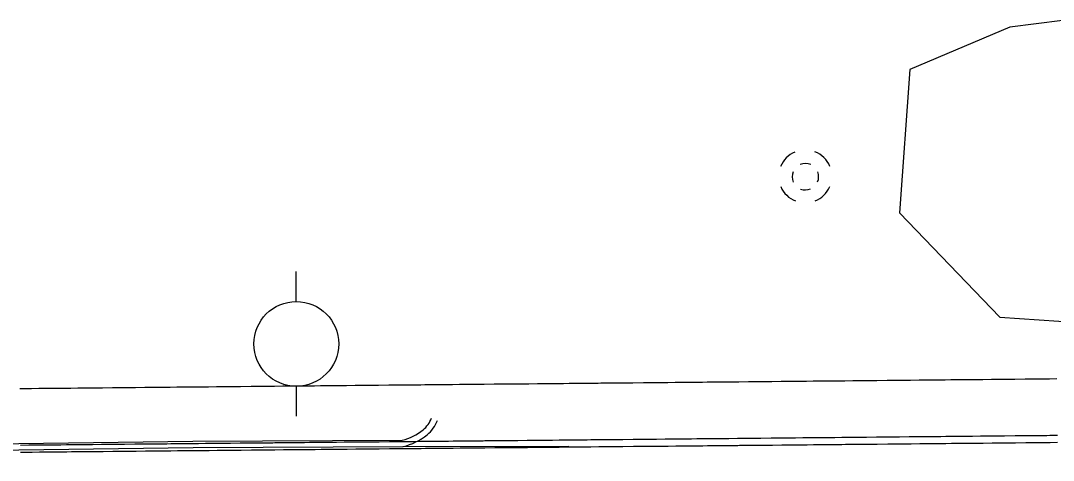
# Model space of a CAD drawing. Extents: x 2145380 to 2157287, y 139568 to 149130.
# Drawn here: x 2148602.7 to 2148700.1, y 143193.5 to 143235 of the extents above; entities that cross this region are included whole.
import ezdxf

# ---------------------------------------------------------------- set-up
doc = ezdxf.new("R2010")
doc.units = 0
for name, color, linetype in [('PR_PREVIOUSLY CONSTRUCTED', 7, 'Continuous'), ('TOPO_Asphalt', 7, 'Continuous'), ('TOPO_Curb Back', 7, 'Continuous'), ('TOPO_DRAIN_Manhole', 7, 'Continuous'), ('TOPO_Power Pole', 7, 'Continuous'), ('TOPO_Tree Line', 7, 'Continuous')]:
    doc.layers.add(name, color=color, linetype=linetype)

# ---------------------------------------------------------------- blocks, each defined once
blk = doc.blocks.new('MHEXST')
at = {"layer": 'TOPO_DRAIN_Manhole'}
for centre, radius, start, end in [((-0.14, 0.26), 12.7, 112.9748, 158.2636), ((-0.14, 0.26), 12.7, 22.0744, 68.6991), ((-0.08, 0.11), 6.35, 66.1941, 113.691), ((-0.08, 0.11), 6.35, 157.9722, 204.161), ((-0.08, 0.11), 6.35, 336.8023, 21.4046), ((-0.14, 0.26), 12.7, 202.6921, 248.1938), ((-0.14, 0.26), 12.7, 291.7963, 337.3032), ((-0.08, 0.11), 6.35, 248.5791, 293.1995)]:
    blk.add_arc(centre, radius, start, end, dxfattribs=at)
blk = doc.blocks.new('POWPOL')
at = {"layer": 'TOPO_Power Pole'}
for p, q in [((0, 10.16), (0, 17.34)), ((0, -10.16), (0, -17.34))]:
    blk.add_line(p, q, dxfattribs=at)
blk.add_circle((0, 0), 10.16, dxfattribs=at)

msp = doc.modelspace()

# ---------------------------------------------------------------- linework, layer by layer
at = {"layer": 'PR_PREVIOUSLY CONSTRUCTED'}
for points in [[(2148602.613, 143200.321), (2148603.413, 143200.329), (2148603.704, 143200.332), (2148604.413, 143200.338), (2148604.795, 143200.342), (2148605.413, 143200.348), (2148605.886, 143200.352), (2148606.413, 143200.357), (2148606.977, 143200.363), (2148607.413, 143200.367), (2148608.068, 143200.373), (2148608.413, 143200.376), (2148609.159, 143200.383), (2148609.413, 143200.386), (2148610.249, 143200.394), (2148610.413, 143200.395), (2148611.34, 143200.404), (2148611.413, 143200.405), (2148612.413, 143200.414), (2148612.431, 143200.414), (2148613.413, 143200.424), (2148613.522, 143200.425), (2148614.413, 143200.433), (2148614.613, 143200.435), (2148615.413, 143200.443), (2148615.704, 143200.446), (2148616.413, 143200.452), (2148616.795, 143200.456), (2148617.413, 143200.462), (2148617.886, 143200.466), (2148618.413, 143200.471), (2148618.976, 143200.477), (2148619.413, 143200.481), (2148620.067, 143200.487), (2148620.413, 143200.49), (2148621.158, 143200.497), (2148621.413, 143200.5), (2148622.249, 143200.508), (2148622.413, 143200.509), (2148623.34, 143200.518), (2148623.413, 143200.519), (2148624.412, 143200.528), (2148624.431, 143200.528), (2148625.412, 143200.538), (2148625.522, 143200.539), (2148626.412, 143200.547), (2148626.612, 143200.549), (2148627.412, 143200.557), (2148627.703, 143200.559), (2148628.412, 143200.566), (2148628.794, 143200.57), (2148629.412, 143200.575), (2148629.885, 143200.58), (2148630.412, 143200.585), (2148630.976, 143200.59), (2148631.412, 143200.594), (2148632.067, 143200.601), (2148632.412, 143200.604), (2148633.158, 143200.611), (2148633.412, 143200.613), (2148634.248, 143200.621), (2148634.412, 143200.623), (2148635.339, 143200.632), (2148635.412, 143200.632), (2148636.412, 143200.642), (2148636.43, 143200.642), (2148637.412, 143200.651), (2148637.521, 143200.652), (2148638.412, 143200.661), (2148638.612, 143200.663), (2148639.412, 143200.67), (2148639.703, 143200.673), (2148640.412, 143200.68), (2148640.794, 143200.683), (2148641.412, 143200.689), (2148641.884, 143200.694), (2148642.412, 143200.699), (2148642.975, 143200.704), (2148643.412, 143200.708), (2148644.066, 143200.714), (2148644.412, 143200.718), (2148645.157, 143200.725), (2148645.412, 143200.727), (2148646.248, 143200.735), (2148646.411, 143200.737), (2148647.339, 143200.745), (2148647.411, 143200.746), (2148648.411, 143200.756), (2148648.43, 143200.756), (2148649.411, 143200.765), (2148649.52, 143200.766), (2148650.411, 143200.775), (2148650.611, 143200.776), (2148651.411, 143200.784), (2148651.702, 143200.787), (2148652.411, 143200.794), (2148652.793, 143200.797), (2148653.411, 143200.803), (2148653.884, 143200.807), (2148654.411, 143200.812), (2148654.975, 143200.818), (2148655.411, 143200.822), (2148656.066, 143200.828), (2148656.411, 143200.831), (2148657.156, 143200.838), (2148657.411, 143200.841), (2148658.247, 143200.849), (2148658.411, 143200.85), (2148659.338, 143200.859), (2148659.411, 143200.86), (2148660.411, 143200.869), (2148660.429, 143200.87), (2148661.411, 143200.879), (2148661.52, 143200.88), (2148662.411, 143200.888), (2148662.611, 143200.89), (2148663.411, 143200.898), (2148663.702, 143200.901), (2148664.411, 143200.907), (2148664.792, 143200.911), (2148665.411, 143200.917), (2148665.883, 143200.921), (2148666.411, 143200.926), (2148666.974, 143200.932), (2148667.411, 143200.936), (2148668.065, 143200.942), (2148668.411, 143200.945), (2148669.156, 143200.952), (2148669.41, 143200.955), (2148670.247, 143200.963), (2148670.41, 143200.964), (2148671.338, 143200.973), (2148671.41, 143200.974), (2148672.41, 143200.983), (2148672.429, 143200.983), (2148673.41, 143200.993), (2148673.519, 143200.994), (2148674.41, 143201.002), (2148674.61, 143201.004), (2148675.41, 143201.012), (2148675.701, 143201.014), (2148676.41, 143201.021), (2148676.792, 143201.025), (2148677.41, 143201.03), (2148677.883, 143201.035), (2148678.41, 143201.04), (2148678.974, 143201.045), (2148679.41, 143201.049), (2148680.065, 143201.056), (2148680.41, 143201.059), (2148681.155, 143201.066), (2148681.41, 143201.068), (2148682.246, 143201.076), (2148682.41, 143201.078), (2148683.337, 143201.087), (2148683.41, 143201.087), (2148684.41, 143201.097), (2148684.428, 143201.097), (2148685.41, 143201.106), (2148685.519, 143201.107), (2148686.41, 143201.116), (2148686.61, 143201.118), (2148687.41, 143201.125), (2148687.701, 143201.128), (2148688.41, 143201.135), (2148688.791, 143201.138), (2148689.41, 143201.144), (2148689.882, 143201.149), (2148690.41, 143201.154), (2148690.973, 143201.159), (2148691.409, 143201.163), (2148692.064, 143201.169), (2148692.409, 143201.173), (2148693.155, 143201.18), (2148693.409, 143201.182), (2148694.246, 143201.19), (2148694.409, 143201.192), (2148695.337, 143201.2), (2148695.409, 143201.201), (2148696.409, 143201.211), (2148696.427, 143201.211), (2148697.409, 143201.22), (2148697.518, 143201.221), (2148698.409, 143201.23), (2148698.609, 143201.231), (2148699.409, 143201.239), (2148699.7, 143201.242), (2148700.409, 143201.249)], [(2148602.664, 143194.982), (2148603.464, 143194.989), (2148603.755, 143194.992), (2148604.464, 143194.999), (2148604.846, 143195.002), (2148605.464, 143195.008), (2148605.937, 143195.013), (2148606.464, 143195.018), (2148607.028, 143195.023), (2148607.464, 143195.027), (2148608.118, 143195.033), (2148608.464, 143195.037), (2148609.209, 143195.044), (2148609.464, 143195.046), (2148610.3, 143195.054), (2148610.464, 143195.056), (2148611.391, 143195.064), (2148611.464, 143195.065), (2148612.464, 143195.075), (2148612.482, 143195.075), (2148613.464, 143195.084), (2148613.573, 143195.085), (2148614.464, 143195.094), (2148614.664, 143195.095), (2148615.464, 143195.103), (2148615.754, 143195.106), (2148616.463, 143195.112), (2148616.845, 143195.116), (2148617.463, 143195.122), (2148617.936, 143195.126), (2148618.463, 143195.131), (2148619.027, 143195.137), (2148619.463, 143195.141), (2148620.118, 143195.147), (2148620.463, 143195.15), (2148621.209, 143195.157), (2148621.463, 143195.16), (2148622.3, 143195.168), (2148622.463, 143195.169), (2148623.39, 143195.178), (2148623.463, 143195.179), (2148624.463, 143195.188), (2148624.481, 143195.188), (2148625.463, 143195.198), (2148625.572, 143195.199), (2148626.463, 143195.207), (2148626.663, 143195.209), (2148627.463, 143195.217), (2148627.754, 143195.22), (2148628.463, 143195.226), (2148628.845, 143195.23), (2148629.463, 143195.236), (2148629.936, 143195.24), (2148630.463, 143195.245), (2148631.026, 143195.251), (2148631.463, 143195.255), (2148632.117, 143195.261), (2148632.463, 143195.264), (2148633.208, 143195.271), (2148633.463, 143195.274), (2148634.299, 143195.282), (2148634.463, 143195.283), (2148635.39, 143195.292), (2148635.463, 143195.293), (2148636.463, 143195.302), (2148636.481, 143195.302), (2148637.463, 143195.312), (2148637.572, 143195.313), (2148638.462, 143195.321), (2148638.662, 143195.323), (2148639.462, 143195.331), (2148639.753, 143195.333), (2148640.462, 143195.34), (2148640.844, 143195.344), (2148641.462, 143195.349), (2148641.935, 143195.354), (2148642.462, 143195.359), (2148643.026, 143195.364), (2148643.462, 143195.368), (2148644.117, 143195.375), (2148644.462, 143195.378), (2148645.208, 143195.385), (2148645.462, 143195.387), (2148646.298, 143195.395), (2148646.462, 143195.397), (2148647.389, 143195.406), (2148647.462, 143195.406), (2148648.462, 143195.416), (2148648.48, 143195.416), (2148649.462, 143195.425), (2148649.571, 143195.426), (2148650.462, 143195.435), (2148650.662, 143195.437), (2148651.462, 143195.444), (2148651.753, 143195.447), (2148652.462, 143195.454), (2148652.844, 143195.457), (2148653.462, 143195.463), (2148653.935, 143195.468), (2148654.462, 143195.473), (2148655.025, 143195.478), (2148655.462, 143195.482), (2148656.116, 143195.488), (2148656.462, 143195.492), (2148657.207, 143195.499), (2148657.462, 143195.501), (2148658.298, 143195.509), (2148658.462, 143195.511), (2148659.389, 143195.519), (2148659.462, 143195.52), (2148660.461, 143195.53), (2148660.48, 143195.53), (2148661.461, 143195.539), (2148661.571, 143195.54), (2148662.461, 143195.549), (2148662.661, 143195.55), (2148663.461, 143195.558), (2148663.752, 143195.561), (2148664.461, 143195.568), (2148664.843, 143195.571), (2148665.461, 143195.577), (2148665.934, 143195.581), (2148666.461, 143195.586), (2148667.025, 143195.592), (2148667.461, 143195.596), (2148668.116, 143195.602), (2148668.461, 143195.605), (2148669.207, 143195.612), (2148669.461, 143195.615), (2148670.297, 143195.623), (2148670.461, 143195.624), (2148671.388, 143195.633), (2148671.461, 143195.634), (2148672.461, 143195.643), (2148672.479, 143195.644), (2148673.461, 143195.653), (2148673.57, 143195.654), (2148674.461, 143195.662), (2148674.661, 143195.664), (2148675.461, 143195.672), (2148675.752, 143195.675), (2148676.461, 143195.681), (2148676.843, 143195.685), (2148677.461, 143195.691), (2148677.933, 143195.695), (2148678.461, 143195.7), (2148679.024, 143195.706), (2148679.461, 143195.71), (2148680.115, 143195.716), (2148680.461, 143195.719), (2148681.206, 143195.726), (2148681.461, 143195.729), (2148682.297, 143195.737), (2148682.46, 143195.738), (2148683.388, 143195.747), (2148683.46, 143195.748), (2148684.46, 143195.757), (2148684.479, 143195.757), (2148685.46, 143195.767), (2148685.569, 143195.768), (2148686.46, 143195.776), (2148686.66, 143195.778), (2148687.46, 143195.786), (2148687.751, 143195.788), (2148688.46, 143195.795), (2148688.842, 143195.799), (2148689.46, 143195.804), (2148689.933, 143195.809), (2148690.46, 143195.814), (2148691.024, 143195.819), (2148691.46, 143195.823), (2148692.115, 143195.83), (2148692.46, 143195.833), (2148693.205, 143195.84), (2148693.46, 143195.842), (2148694.296, 143195.85), (2148694.46, 143195.852), (2148695.387, 143195.861), (2148695.46, 143195.861), (2148696.46, 143195.871), (2148696.478, 143195.871), (2148697.46, 143195.88), (2148697.569, 143195.881), (2148698.46, 143195.89), (2148698.66, 143195.892), (2148699.46, 143195.899), (2148699.751, 143195.902), (2148700.46, 143195.909)], [(2148602.67, 143194.314), (2148603.47, 143194.322), (2148603.761, 143194.324), (2148604.47, 143194.331), (2148604.852, 143194.335), (2148605.47, 143194.341), (2148605.943, 143194.345), (2148606.47, 143194.35), (2148607.034, 143194.355), (2148607.47, 143194.36), (2148608.125, 143194.366), (2148608.47, 143194.369), (2148609.216, 143194.376), (2148609.47, 143194.378), (2148610.306, 143194.386), (2148610.47, 143194.388), (2148611.397, 143194.397), (2148611.47, 143194.397), (2148612.47, 143194.407), (2148612.488, 143194.407), (2148613.47, 143194.416), (2148613.579, 143194.417), (2148614.47, 143194.426), (2148614.67, 143194.428), (2148615.47, 143194.435), (2148615.761, 143194.438), (2148616.47, 143194.445), (2148616.852, 143194.448), (2148617.47, 143194.454), (2148617.942, 143194.459), (2148618.47, 143194.464), (2148619.033, 143194.469), (2148619.47, 143194.473), (2148620.124, 143194.479), (2148620.47, 143194.483), (2148621.215, 143194.49), (2148621.47, 143194.492), (2148622.306, 143194.5), (2148622.47, 143194.502), (2148623.397, 143194.511), (2148623.469, 143194.511), (2148624.469, 143194.521), (2148624.488, 143194.521), (2148625.469, 143194.53), (2148625.578, 143194.531), (2148626.469, 143194.54), (2148626.669, 143194.542), (2148627.469, 143194.549), (2148627.76, 143194.552), (2148628.469, 143194.559), (2148628.851, 143194.562), (2148629.469, 143194.568), (2148629.942, 143194.573), (2148630.469, 143194.578), (2148631.033, 143194.583), (2148631.469, 143194.587), (2148632.124, 143194.593), (2148632.469, 143194.597), (2148633.214, 143194.604), (2148633.469, 143194.606), (2148634.305, 143194.614), (2148634.469, 143194.615), (2148635.396, 143194.624), (2148635.469, 143194.625), (2148636.469, 143194.634), (2148636.487, 143194.635), (2148637.469, 143194.644), (2148637.578, 143194.645), (2148638.469, 143194.653), (2148638.669, 143194.655), (2148639.469, 143194.663), (2148639.76, 143194.666), (2148640.469, 143194.672), (2148640.851, 143194.676), (2148641.469, 143194.682), (2148641.941, 143194.686), (2148642.469, 143194.691), (2148643.032, 143194.697), (2148643.469, 143194.701), (2148644.123, 143194.707), (2148644.469, 143194.71), (2148645.214, 143194.717), (2148645.468, 143194.72), (2148646.305, 143194.728), (2148646.468, 143194.729), (2148647.396, 143194.738), (2148647.468, 143194.739), (2148648.468, 143194.748), (2148648.487, 143194.748), (2148649.468, 143194.758), (2148649.577, 143194.759), (2148650.468, 143194.767), (2148650.668, 143194.769), (2148651.468, 143194.777), (2148651.759, 143194.779), (2148652.468, 143194.786), (2148652.85, 143194.79), (2148653.468, 143194.796), (2148653.941, 143194.8), (2148654.468, 143194.805), (2148655.032, 143194.81), (2148655.468, 143194.815), (2148656.123, 143194.821), (2148656.468, 143194.824), (2148657.213, 143194.831), (2148657.468, 143194.834), (2148658.304, 143194.841), (2148658.468, 143194.843), (2148659.395, 143194.852), (2148659.468, 143194.852), (2148660.468, 143194.862), (2148660.486, 143194.862), (2148661.468, 143194.871), (2148661.577, 143194.872), (2148662.468, 143194.881), (2148662.668, 143194.883), (2148663.468, 143194.89), (2148663.759, 143194.893), (2148664.468, 143194.9), (2148664.849, 143194.903), (2148665.468, 143194.909), (2148665.94, 143194.914), (2148666.468, 143194.919), (2148667.031, 143194.924), (2148667.467, 143194.928), (2148668.122, 143194.935), (2148668.467, 143194.938), (2148669.213, 143194.945), (2148669.467, 143194.947), (2148670.304, 143194.955), (2148670.467, 143194.957), (2148671.395, 143194.966), (2148671.467, 143194.966), (2148672.467, 143194.976), (2148672.485, 143194.976), (2148673.467, 143194.985), (2148673.576, 143194.986), (2148674.467, 143194.995), (2148674.667, 143194.997), (2148675.467, 143195.004), (2148675.758, 143195.007), (2148676.467, 143195.014), (2148676.849, 143195.017), (2148677.467, 143195.023), (2148677.94, 143195.028), (2148678.467, 143195.033), (2148679.031, 143195.038), (2148679.467, 143195.042), (2148680.121, 143195.048), (2148680.467, 143195.052), (2148681.212, 143195.059), (2148681.467, 143195.061), (2148682.303, 143195.069), (2148682.467, 143195.071), (2148683.394, 143195.079), (2148683.467, 143195.08), (2148684.467, 143195.089), (2148684.485, 143195.09), (2148685.467, 143195.099), (2148685.576, 143195.1), (2148686.467, 143195.108), (2148686.667, 143195.11), (2148687.467, 143195.118), (2148687.757, 143195.121), (2148688.467, 143195.127), (2148688.848, 143195.131), (2148689.467, 143195.137), (2148689.939, 143195.141), (2148690.466, 143195.146), (2148691.03, 143195.152), (2148691.466, 143195.156), (2148692.121, 143195.162), (2148692.466, 143195.165), (2148693.212, 143195.172), (2148693.466, 143195.175), (2148694.303, 143195.183), (2148694.466, 143195.184), (2148695.394, 143195.193), (2148695.466, 143195.194), (2148696.466, 143195.203), (2148696.484, 143195.203), (2148697.466, 143195.213), (2148697.575, 143195.214), (2148698.466, 143195.222), (2148698.666, 143195.224), (2148699.466, 143195.232), (2148699.757, 143195.234), (2148700.466, 143195.241)]]:
    msp.add_lwpolyline(points, dxfattribs=at)
at = {"layer": 'TOPO_Asphalt'}
msp.add_line((2148638.733, 143194.832), (2148654.374, 143194.893), dxfattribs=at)
at = {"layer": 'TOPO_Curb Back'}
for points in [[(2148476.227, 143194.138), (2148509.807, 143194.569), (2148540.352, 143194.735), (2148565.555, 143194.94), (2148588.4, 143194.951), (2148618.937, 143195.341), (2148638.671, 143195.432)], [(2148476.235, 143193.538), (2148509.812, 143193.969), (2148540.356, 143194.135), (2148565.557, 143194.34), (2148588.404, 143194.351), (2148618.943, 143194.741), (2148638.75, 143194.832)]]:
    msp.add_lwpolyline(points, dxfattribs=at)
for centre, radius, start, end in [((2148638.866, 143198.495), 2.738, 310.55661, 339.24182), ((2148638.867, 143198.494), 3.336, 310.28311, 339.24501), ((2148637.184, 143200.895), 5.662, 285.2206, 307.69128), ((2148637.185, 143200.895), 6.261, 284.48117, 307.82495)]:
    msp.add_arc(centre, radius, start, end, dxfattribs=at)
at = {"layer": 'TOPO_Tree Line'}
msp.add_lwpolyline([(2148710.519, 143232.122), (2148700.942, 143235.038), (2148695.971, 143234.437), (2148686.527, 143230.413), (2148685.563, 143216.901), (2148695.024, 143207.054), (2148709.857, 143206.052), (2148727.793, 143206.778), (2148745.058, 143209.999), (2148755.707, 143218.612), (2148745.97, 143227.476), (2148729.867, 143230.248), (2148715.211, 143231.658), (2148710.519, 143232.122)], dxfattribs=at)

# ---------------------------------------------------------------- block references
at = {"layer": 'TOPO_DRAIN_Manhole', "xscale": 0.19685000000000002, "yscale": 0.19685000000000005}
msp.add_blockref('MHEXST', (2148676.704, 143220.287), dxfattribs=at)
at = {"layer": 'TOPO_Power Pole', "xscale": 0.39370000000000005, "yscale": 0.3937000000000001}
msp.add_blockref('POWPOL', (2148628.683, 143204.531), dxfattribs=at)

doc.saveas('drawing.dxf')
